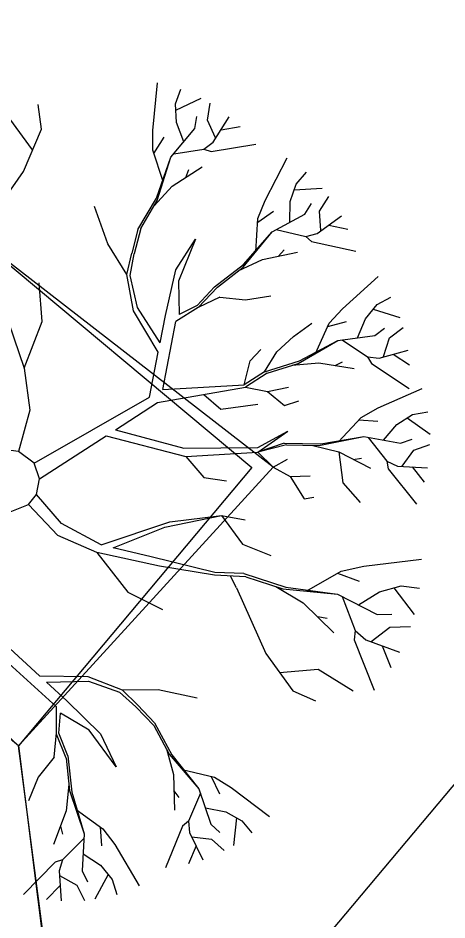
# Model space of a CAD drawing. Extents: x -438233 to -437334, y -1133133 to -1132623.
# Drawn here: x -437508.464 to -437506.692, y -1132727.614 to -1132723.884 of the extents above; entities that cross this region are included whole.
import ezdxf

# ---------------------------------------------------------------- set-up
doc = ezdxf.new("R2010")
doc.units = 0
doc.layers.add('Vrstva 1', color=7, linetype='Continuous')
doc.layers.add('Vrstva 50', color=7, linetype='Continuous')

msp = doc.modelspace()

# ---------------------------------------------------------------- linework, layer by layer
at = {"layer": 'Vrstva 1'}
for p, q in [((-437508.7144, -1132729.5033), (-437501.3504, -1132720.7132)), ((-437507.9077, -1132724.3494), (-437507.8884, -1132724.1516)), ((-437507.8132, -1132724.2388), (-437507.7922, -1132724.1782)), ((-437507.8118, -1132724.265), (-437507.7075, -1132724.2153)), ((-437508.3676, -1132724.3441), (-437508.3809, -1132724.2419)), ((-437507.8093, -1132724.3154), (-437507.8132, -1132724.2388)), ((-437507.6819, -1132724.3067), (-437507.67, -1132724.2363)), ((-437508.4036, -1132724.4292), (-437508.4978, -1132724.3007)), ((-437507.7344, -1132724.3406), (-437507.725, -1132724.2909)), ((-437507.6578, -1132724.3973), (-437507.5913, -1132724.292)), ((-437507.8324, -1132724.4593), (-437507.7344, -1132724.3406)), ((-437507.7796, -1132724.3959), (-437507.8093, -1132724.3154)), ((-437507.6483, -1132724.3798), (-437507.6819, -1132724.3067)), ((-437507.6252, -1132724.3459), (-437507.5461, -1132724.3329)), ((-437508.4418, -1132724.5184), (-437508.3676, -1132724.3441)), ((-437507.907, -1132724.4302), (-437507.9077, -1132724.3494)), ((-437507.9024, -1132724.4439), (-437507.8597, -1132724.377)), ((-437507.6966, -1132724.426), (-437507.6578, -1132724.3973)), ((-437507.6662, -1132724.4365), (-437507.4817, -1132724.4057)), ((-437507.8646, -1132724.5604), (-437507.907, -1132724.4302)), ((-437507.8205, -1132724.4453), (-437507.6966, -1132724.426)), ((-437507.6966, -1132724.426), (-437507.6662, -1132724.4365)), ((-437507.8926, -1132724.6283), (-437507.8324, -1132724.4593)), ((-437507.8895, -1132724.6392), (-437507.8324, -1132724.4593)), ((-437507.4432, -1132724.6385), (-437507.3522, -1132724.4617)), ((-437508.6115, -1132724.7624), (-437508.4418, -1132724.5184)), ((-437507.8279, -1132724.58), (-437507.704, -1132724.4992)), ((-437507.7712, -1132724.5433), (-437507.7589, -1132724.5111)), ((-437507.3148, -1132724.5709), (-437507.2724, -1132724.5219)), ((-437507.9021, -1132724.6605), (-437507.8279, -1132724.58)), ((-437507.3396, -1132724.643), (-437507.3148, -1132724.5709)), ((-437507.3232, -1132724.5951), (-437507.2077, -1132724.5877)), ((-437507.9686, -1132724.7592), (-437507.8926, -1132724.6283)), ((-437507.9574, -1132724.755), (-437507.8895, -1132724.6392)), ((-437507.473, -1132724.7137), (-437507.4432, -1132724.6385)), ((-437507.2182, -1132724.6822), (-437507.1807, -1132724.6217)), ((-437508.0935, -1132724.8184), (-437508.1488, -1132724.6637)), ((-437507.3417, -1132724.7288), (-437507.3396, -1132724.643)), ((-437507.2791, -1132724.6945), (-437507.2525, -1132724.6514)), ((-437507.4821, -1132724.8502), (-437507.473, -1132724.7137)), ((-437507.4737, -1132724.7277), (-437507.4093, -1132724.6822)), ((-437507.4142, -1132724.7683), (-437507.2791, -1132724.6945)), ((-437507.229, -1132724.7753), (-437507.1282, -1132724.7022)), ((-437507.214, -1132724.7631), (-437507.2182, -1132724.6822)), ((-437507.18, -1132724.74), (-437507.1016, -1132724.7568)), ((-437507.9686, -1132724.7592), (-437507.9941, -1132724.8562)), ((-437507.9574, -1132724.755), (-437507.9843, -1132724.8586)), ((-437507.5342, -1132724.9139), (-437507.4142, -1132724.7683)), ((-437507.5332, -1132724.9027), (-437507.4142, -1132724.7683)), ((-437507.3981, -1132724.7592), (-437507.2756, -1132724.7879)), ((-437507.2756, -1132724.7879), (-437507.229, -1132724.7753)), ((-437507.2756, -1132724.7879), (-437507.2514, -1132724.8082)), ((-437508.0141, -1132724.944), (-437508.0935, -1132724.8184)), ((-437507.8125, -1132724.9251), (-437507.7306, -1132724.7991)), ((-437507.7306, -1132724.7991), (-437507.8009, -1132724.9727)), ((-437507.2514, -1132724.8082), (-437507.0691, -1132724.8488)), ((-437508.0141, -1132724.944), (-437507.9941, -1132724.8562)), ((-437508.0011, -1132724.9489), (-437507.9843, -1132724.8586)), ((-437507.4548, -1132724.8824), (-437507.3099, -1132724.8527)), ((-437507.3883, -1132724.8684), (-437507.3652, -1132724.8432)), ((-437507.5542, -1132724.9293), (-437507.4548, -1132724.8824)), ((-437507.8552, -1132725.1148), (-437507.8125, -1132724.9251)), ((-437507.6525, -1132724.9962), (-437507.5332, -1132724.9027)), ((-437507.6399, -1132724.9969), (-437507.5342, -1132724.9139)), ((-437507.9875, -1132725.0942), (-437508.0141, -1132724.944)), ((-437507.971, -1132725.0816), (-437508.0011, -1132724.9489)), ((-437507.8009, -1132724.9727), (-437507.7985, -1132725.1103)), ((-437507.1244, -1132725.0865), (-437506.9767, -1132724.9531)), ((-437508.3641, -1132725.1383), (-437508.377, -1132724.9794)), ((-437507.6525, -1132724.9962), (-437507.7243, -1132725.0725)), ((-437507.6399, -1132724.9969), (-437507.7197, -1132725.0816)), ((-437507.6298, -1132725.0378), (-437507.7197, -1132725.0816)), ((-437507.6298, -1132725.0378), (-437507.5248, -1132725.049)), ((-437507.5248, -1132725.049), (-437507.4205, -1132725.0326)), ((-437506.9805, -1132725.0686), (-437506.9238, -1132725.0382)), ((-437508.5233, -1132725.0816), (-437508.4386, -1132725.3322)), ((-437507.8769, -1132725.2268), (-437507.971, -1132725.0816)), ((-437507.7197, -1132725.0816), (-437507.8118, -1132725.1386)), ((-437507.7243, -1132725.0725), (-437507.7985, -1132725.1103)), ((-437507.1786, -1132725.1463), (-437507.1244, -1132725.0865)), ((-437507.0292, -1132725.1274), (-437506.9805, -1132725.0686)), ((-437506.997, -1132725.0886), (-437506.8864, -1132725.1222)), ((-437507.8846, -1132725.2653), (-437507.9875, -1132725.0942)), ((-437507.8769, -1132725.2268), (-437507.8552, -1132725.1148)), ((-437508.4386, -1132725.3322), (-437508.3641, -1132725.1383)), ((-437507.8653, -1132725.4204), (-437507.8118, -1132725.1386)), ((-437507.326, -1132725.2006), (-437507.2504, -1132725.1456)), ((-437507.2353, -1132725.2709), (-437507.1786, -1132725.1463)), ((-437507.1846, -1132725.1593), (-437507.1076, -1132725.1393)), ((-437507.0614, -1132725.2065), (-437507.0292, -1132725.1274)), ((-437506.9291, -1132725.2069), (-437506.8727, -1132725.1635)), ((-437507.3956, -1132725.2643), (-437507.326, -1132725.2006)), ((-437507.1433, -1132725.2177), (-437506.9907, -1132725.1967)), ((-437506.9907, -1132725.1967), (-437506.9501, -1132725.1659)), ((-437507.3067, -1132725.3122), (-437507.1433, -1132725.2177)), ((-437507.3018, -1132725.3021), (-437507.1433, -1132725.2177)), ((-437507.1247, -1132725.2153), (-437507.0204, -1132725.2853)), ((-437506.9539, -1132725.2839), (-437506.9291, -1132725.2069)), ((-437507.921, -1132725.4522), (-437507.8846, -1132725.2653)), ((-437507.5055, -1132725.3017), (-437507.4611, -1132725.2545)), ((-437507.4464, -1132725.3472), (-437507.3956, -1132725.2643)), ((-437506.9725, -1132725.2902), (-437506.8524, -1132725.2576)), ((-437506.914, -1132725.2744), (-437506.8465, -1132725.3178)), ((-437507.5304, -1132725.4015), (-437507.5055, -1132725.3017)), ((-437507.4464, -1132725.3472), (-437507.3018, -1132725.3021)), ((-437507.4348, -1132725.3521), (-437507.3067, -1132725.3122)), ((-437507.3312, -1132725.3196), (-437507.2213, -1132725.3101)), ((-437507.2213, -1132725.3101), (-437507.0754, -1132725.3339)), ((-437507.1548, -1132725.321), (-437507.1237, -1132725.3059)), ((-437507.0204, -1132725.2853), (-437507.0047, -1132725.3133)), ((-437507.0204, -1132725.2853), (-437506.9725, -1132725.2902)), ((-437508.4386, -1132725.3322), (-437508.4148, -1132725.5058)), ((-437507.4464, -1132725.3472), (-437507.5304, -1132725.4015)), ((-437507.0047, -1132725.3133), (-437506.8486, -1132725.4155)), ((-437507.4348, -1132725.3521), (-437507.5251, -1132725.4102)), ((-437507.8877, -1132725.4739), (-437507.5251, -1132725.4102)), ((-437507.8664, -1132725.4207), (-437507.5304, -1132725.4015)), ((-437507.5251, -1132725.4102), (-437507.4331, -1132725.4288)), ((-437507.4331, -1132725.4288), (-437507.3473, -1132725.4099)), ((-437506.977, -1132725.4953), (-437506.7947, -1132725.4158)), ((-437508.397, -1132725.7249), (-437507.921, -1132725.4522)), ((-437507.6966, -1132725.4403), (-437507.6259, -1132725.5009)), ((-437507.4331, -1132725.4288), (-437507.3627, -1132725.4865)), ((-437508.0613, -1132725.5866), (-437507.8877, -1132725.4739)), ((-437507.6259, -1132725.5009), (-437507.4737, -1132725.4809)), ((-437507.3627, -1132725.4865), (-437507.3036, -1132725.4669)), ((-437507.0474, -1132725.5355), (-437506.977, -1132725.4953)), ((-437508.4148, -1132725.5058), (-437508.4621, -1132725.6759)), ((-437507.1401, -1132725.636), (-437507.0474, -1132725.5355)), ((-437506.8993, -1132725.5646), (-437506.8346, -1132725.5236)), ((-437506.8346, -1132725.5236), (-437506.7709, -1132725.5128)), ((-437507.0568, -1132725.5457), (-437506.9777, -1132725.5509)), ((-437506.955, -1132725.6297), (-437506.8993, -1132725.5646)), ((-437506.8563, -1132725.5376), (-437506.7621, -1132725.6048)), ((-437508.0613, -1132725.5866), (-437507.7789, -1132725.6633)), ((-437507.4733, -1132725.6601), (-437507.3498, -1132725.5929)), ((-437507.4733, -1132725.679), (-437507.3498, -1132725.5929)), ((-437508.3746, -1132725.79), (-437508.0995, -1132725.6115)), ((-437508.0995, -1132725.6115), (-437507.7708, -1132725.6969)), ((-437507.3645, -1132725.6416), (-437507.4733, -1132725.679)), ((-437507.3645, -1132725.6416), (-437507.2133, -1132725.6444)), ((-437507.221, -1132725.6524), (-437507.0362, -1132725.6146)), ((-437507.2133, -1132725.6444), (-437507.0362, -1132725.6146)), ((-437507.0362, -1132725.6146), (-437506.8843, -1132725.6426)), ((-437507.018, -1132725.6181), (-437506.941, -1132725.7172)), ((-437506.8843, -1132725.6426), (-437506.8367, -1132725.6262)), ((-437506.8297, -1132725.6713), (-437506.7625, -1132725.6479)), ((-437508.4621, -1132725.6759), (-437508.5142, -1132725.6696)), ((-437508.397, -1132725.7249), (-437508.4621, -1132725.6759)), ((-437507.7789, -1132725.6633), (-437507.4733, -1132725.6601)), ((-437507.7708, -1132725.6969), (-437507.4733, -1132725.679)), ((-437507.355, -1132725.6496), (-437507.4733, -1132725.679)), ((-437507.4733, -1132725.679), (-437507.41, -1132725.7417)), ((-437507.355, -1132725.6496), (-437507.221, -1132725.6524)), ((-437507.2462, -1132725.6517), (-437507.1394, -1132725.6776)), ((-437507.1394, -1132725.6776), (-437507.123, -1132725.8064)), ((-437507.1394, -1132725.6776), (-437507.0085, -1132725.7459)), ((-437506.8776, -1132725.7368), (-437506.8297, -1132725.6713)), ((-437507.7708, -1132725.6969), (-437507.697, -1132725.784)), ((-437507.41, -1132725.7417), (-437507.3512, -1132725.7088)), ((-437507.0796, -1132725.7091), (-437507.0453, -1132725.7039)), ((-437506.941, -1132725.7172), (-437506.935, -1132725.7487)), ((-437506.941, -1132725.7172), (-437506.8969, -1132725.7368)), ((-437508.3746, -1132725.79), (-437508.397, -1132725.7249)), ((-437507.41, -1132725.7417), (-437507.34, -1132725.7802)), ((-437506.935, -1132725.7487), (-437506.8185, -1132725.895)), ((-437506.8969, -1132725.7368), (-437506.773, -1132725.7438)), ((-437506.8363, -1132725.7403), (-437506.7863, -1132725.8029)), ((-437508.3879, -1132725.8547), (-437508.3746, -1132725.79)), ((-437507.697, -1132725.784), (-437507.6032, -1132725.7973)), ((-437507.34, -1132725.7802), (-437507.2567, -1132725.7774)), ((-437507.34, -1132725.7802), (-437507.2822, -1132725.8729)), ((-437507.123, -1132725.8064), (-437507.0505, -1132725.8873)), ((-437508.4201, -1132725.896), (-437508.3879, -1132725.8547)), ((-437508.2846, -1132725.9737), (-437508.3879, -1132725.8547)), ((-437507.2822, -1132725.8729), (-437507.2416, -1132725.8652)), ((-437508.4971, -1132725.9265), (-437508.4201, -1132725.896)), ((-437508.299, -1132726.0245), (-437508.4201, -1132725.896)), ((-437507.8576, -1132725.9891), (-437507.6238, -1132725.9412)), ((-437507.8366, -1132725.9678), (-437507.6238, -1132725.9412)), ((-437507.6238, -1132725.9412), (-437507.5363, -1132726.0591)), ((-437507.6238, -1132725.9412), (-437507.5255, -1132725.959)), ((-437508.1208, -1132726.0619), (-437508.2846, -1132725.9737)), ((-437508.1208, -1132726.0619), (-437507.8366, -1132725.9678)), ((-437508.0704, -1132726.0745), (-437507.8576, -1132725.9891)), ((-437508.138, -1132726.0941), (-437508.299, -1132726.0245)), ((-437508.138, -1132726.0941), (-437508.0109, -1132726.2583)), ((-437507.8797, -1132726.1512), (-437508.138, -1132726.0941)), ((-437507.9147, -1132726.1123), (-437508.0704, -1132726.0745)), ((-437507.5363, -1132726.0591), (-437507.4194, -1132726.106)), ((-437507.6515, -1132726.1764), (-437507.9147, -1132726.1123)), ((-437507.0355, -1132726.1501), (-437506.7982, -1132726.1221)), ((-437507.6522, -1132726.1886), (-437507.8797, -1132726.1512)), ((-437507.13, -1132726.1711), (-437507.0355, -1132726.1501)), ((-437507.5234, -1132726.1942), (-437507.6522, -1132726.1886)), ((-437507.5314, -1132726.1816), (-437507.6515, -1132726.1764)), ((-437507.5612, -1132726.2408), (-437507.586, -1132726.1914)), ((-437507.5314, -1132726.1816), (-437507.3585, -1132726.238)), ((-437507.5234, -1132726.1942), (-437507.3701, -1132726.2443)), ((-437507.2717, -1132726.2534), (-437507.13, -1132726.1711)), ((-437507.1447, -1132726.1795), (-437507.0554, -1132726.2131)), ((-437507.5612, -1132726.2408), (-437507.4404, -1132726.512)), ((-437507.3991, -1132726.2348), (-437507.2857, -1132726.3017)), ((-437507.3701, -1132726.2443), (-437507.145, -1132726.266)), ((-437507.3585, -1132726.238), (-437507.145, -1132726.266)), ((-437506.9704, -1132726.2565), (-437506.8815, -1132726.2324)), ((-437506.9119, -1132726.2408), (-437506.8272, -1132726.3507)), ((-437506.8815, -1132726.2324), (-437506.8052, -1132726.2418)), ((-437508.0109, -1132726.2583), (-437507.8678, -1132726.3293)), ((-437507.145, -1132726.266), (-437506.9809, -1132726.351)), ((-437507.1254, -1132726.2761), (-437507.0715, -1132726.4172)), ((-437507.0572, -1132726.3111), (-437506.9704, -1132726.2565)), ((-437507.2857, -1132726.3017), (-437507.159, -1132726.4263)), ((-437506.9809, -1132726.351), (-437506.9203, -1132726.3489)), ((-437507.2276, -1132726.3587), (-437507.187, -1132726.3654)), ((-437507.0715, -1132726.4172), (-437507.0761, -1132726.4553)), ((-437507.0715, -1132726.4172), (-437507.0281, -1132726.455)), ((-437507.0057, -1132726.462), (-437506.928, -1132726.4035)), ((-437506.928, -1132726.4035), (-437506.8426, -1132726.4)), ((-437507.0761, -1132726.4553), (-437506.9935, -1132726.6639)), ((-437507.0281, -1132726.455), (-437506.8878, -1132726.5064)), ((-437508.5153, -1132726.4746), (-437508.3753, -1132726.6037)), ((-437506.9599, -1132726.4802), (-437506.9242, -1132726.5694)), ((-437508.5174, -1132726.5393), (-437508.3053, -1132726.7325)), ((-437507.4404, -1132726.512), (-437507.3291, -1132726.666)), ((-437507.3834, -1132726.5911), (-437507.2245, -1132726.5768)), ((-437507.2245, -1132726.5768), (-437507.0792, -1132726.6667)), ((-437508.3753, -1132726.6037), (-437508.1754, -1132726.6065)), ((-437508.1754, -1132726.6065), (-437508.0337, -1132726.6625)), ((-437508.3462, -1132726.6307), (-437508.173, -1132726.6265)), ((-437508.3462, -1132726.6307), (-437508.2622, -1132726.708)), ((-437508.173, -1132726.6265), (-437508.0445, -1132726.6713)), ((-437508.0445, -1132726.6713), (-437507.977, -1132726.7325)), ((-437508.0337, -1132726.6625), (-437507.8853, -1132726.6608)), ((-437508.0337, -1132726.6625), (-437507.9696, -1132726.7255)), ((-437507.8853, -1132726.6608), (-437507.7243, -1132726.6951)), ((-437507.3291, -1132726.666), (-437507.235, -1132726.7073)), ((-437508.2622, -1132726.708), (-437508.1236, -1132726.8442)), ((-437507.9696, -1132726.7255), (-437507.9003, -1132726.798)), ((-437508.3049, -1132726.8403), (-437508.3053, -1132726.7325)), ((-437508.2951, -1132726.8417), (-437508.2881, -1132726.7584)), ((-437508.1702, -1132726.8288), (-437508.2881, -1132726.7584)), ((-437507.9028, -1132726.8102), (-437507.977, -1132726.7325)), ((-437507.9003, -1132726.798), (-437507.8289, -1132726.9313)), ((-437508.3151, -1132726.9404), (-437508.3049, -1132726.8403)), ((-437508.258, -1132726.9348), (-437508.2951, -1132726.8417)), ((-437508.0592, -1132726.98), (-437508.1702, -1132726.8288)), ((-437507.9028, -1132726.8102), (-437507.8394, -1132726.9285)), ((-437508.2647, -1132726.945), (-437508.3046, -1132726.8456)), ((-437508.1236, -1132726.8442), (-437508.0592, -1132726.98)), ((-437507.8513, -1132726.9061), (-437507.8219, -1132727.0122)), ((-437508.3151, -1132726.9404), (-437508.3802, -1132727.0237)), ((-437508.2647, -1132726.945), (-437508.2507, -1132727.0787)), ((-437508.258, -1132726.9348), (-437508.2419, -1132727.0857)), ((-437507.8394, -1132726.9285), (-437507.7166, -1132727.0717)), ((-437507.8289, -1132726.9313), (-437507.7166, -1132727.0717)), ((-437508.3802, -1132727.0237), (-437508.4211, -1132727.121)), ((-437507.8219, -1132727.0122), (-437507.8177, -1132727.1602)), ((-437507.7859, -1132726.9912), (-437507.6529, -1132727.0234)), ((-437507.6665, -1132727.0199), (-437507.6322, -1132727.092)), ((-437507.6529, -1132727.0234), (-437507.5839, -1132727.0654)), ((-437508.2535, -1132727.0535), (-437508.2657, -1132727.1627)), ((-437507.5839, -1132727.0654), (-437507.4257, -1132727.1858)), ((-437508.2507, -1132727.0787), (-437508.1905, -1132727.2575)), ((-437508.2419, -1132727.0857), (-437508.1905, -1132727.2575)), ((-437507.8198, -1132727.0797), (-437507.7992, -1132727.1074)), ((-437507.7106, -1132727.0892), (-437507.76, -1132727.205)), ((-437507.7166, -1132727.0717), (-437507.6672, -1132727.218)), ((-437508.2657, -1132727.1627), (-437508.3172, -1132727.3013)), ((-437508.2244, -1132727.1567), (-437508.1131, -1132727.2365)), ((-437507.6903, -1132727.1501), (-437507.6063, -1132727.1669)), ((-437507.6063, -1132727.1669), (-437507.5395, -1132727.2036)), ((-437507.76, -1132727.205), (-437507.7845, -1132727.2253)), ((-437507.76, -1132727.205), (-437507.7558, -1132727.2526)), ((-437507.5619, -1132727.1914), (-437507.5745, -1132727.3065)), ((-437507.5395, -1132727.2036), (-437507.4985, -1132727.2537)), ((-437508.2892, -1132727.226), (-437508.2801, -1132727.2593)), ((-437508.1247, -1132727.2285), (-437508.1198, -1132727.3076)), ((-437508.1131, -1132727.2365), (-437508.0648, -1132727.3013)), ((-437507.7845, -1132727.2253), (-437507.8552, -1132727.3982)), ((-437507.6672, -1132727.218), (-437507.6298, -1132727.2516)), ((-437508.1912, -1132727.2757), (-437508.2801, -1132727.3646)), ((-437508.1905, -1132727.2575), (-437508.1992, -1132727.4112)), ((-437507.7558, -1132727.2526), (-437507.7012, -1132727.3646)), ((-437507.746, -1132727.2701), (-437507.6655, -1132727.2799)), ((-437507.6655, -1132727.2799), (-437507.6123, -1132727.3268)), ((-437508.0648, -1132727.3013), (-437507.963, -1132727.4721)), ((-437507.7288, -1132727.3072), (-437507.7593, -1132727.3821)), ((-437508.195, -1132727.3398), (-437508.1236, -1132727.387)), ((-437508.3109, -1132727.3748), (-437508.4411, -1132727.5081)), ((-437508.2801, -1132727.3646), (-437508.3109, -1132727.3748)), ((-437508.2801, -1132727.3646), (-437508.2944, -1132727.4105)), ((-437508.1236, -1132727.387), (-437508.0753, -1132727.4462)), ((-437508.2944, -1132727.4105), (-437508.2857, -1132727.5347)), ((-437508.292, -1132727.4301), (-437508.2209, -1132727.4693)), ((-437508.1992, -1132727.4112), (-437508.1768, -1132727.4567)), ((-437508.0918, -1132727.4262), (-437508.1464, -1132727.5281)), ((-437508.2899, -1132727.4714), (-437508.3459, -1132727.5291)), ((-437508.2209, -1132727.4693), (-437508.1891, -1132727.5333)), ((-437508.0753, -1132727.4462), (-437508.0564, -1132727.5078))]:
    msp.add_line(p, q, dxfattribs=at)
msp.add_lwpolyline([(-437508.6489, -1132724.7803), (-437507.4987, -1132725.7431), (-437508.4616, -1132726.8933), (-437509.6118, -1132725.9305), (-437508.6489, -1132724.7803)], dxfattribs=at)
at = {"layer": 'Vrstva 50'}
msp.add_lwpolyline([(-437507.9614, -1132716.2715), (-437505.0641, -1132717.8148), (-437502.6324, -1132718.7887), (-437501.0994, -1132719.2352), (-437500.4801, -1132719.6328), (-437500.2448, -1132720.228), (-437500.4667, -1132720.9711), (-437508.0543, -1132730.0085), (-437508.4616, -1132726.8933), (-437507.41, -1132725.7417), (-437508.6489, -1132724.7803), (-437509.4781, -1132725.9303), (-437508.4616, -1132726.8933), (-437508.0602, -1132730.093), (-437517.4853, -1132722.2019), (-437517.7826, -1132719.0837), (-437516.6324, -1132720.0465), (-437515.6406, -1132718.8533), (-437516.8198, -1132717.9335), (-437517.7826, -1132719.0837), (-437517.4853, -1132722.2019), (-437527.2576, -1132713.988)], dxfattribs=at)

doc.saveas('drawing.dxf')
